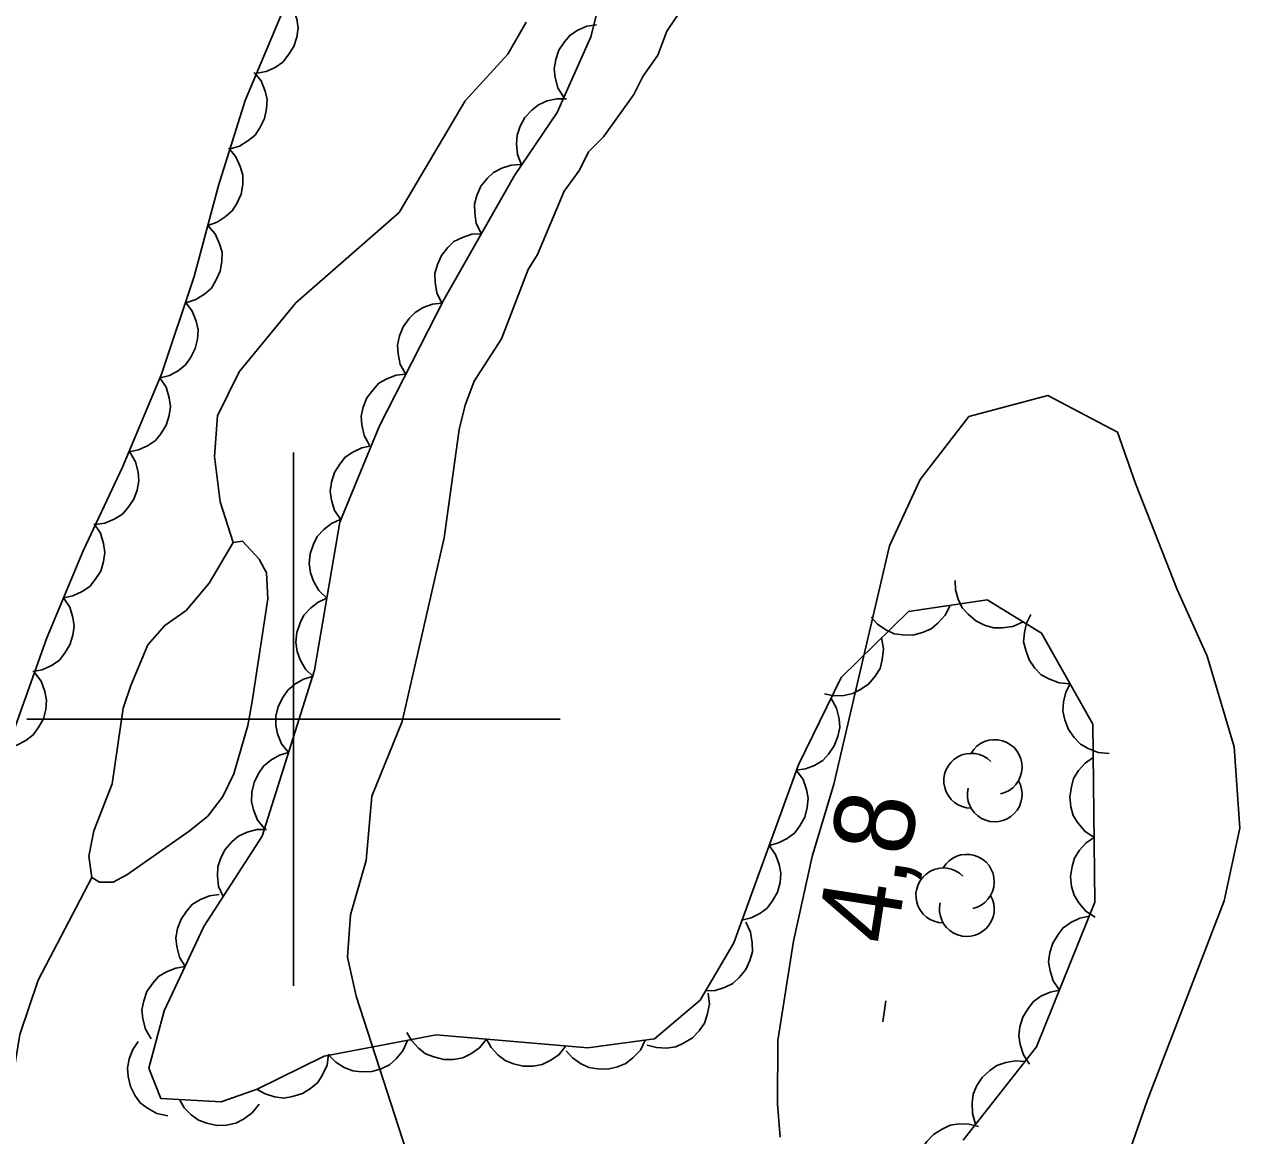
# Model space of a CAD drawing. Extents: x 282461 to 284471, y 5554090 to 5557646.
# Drawn here: x 283989.91 to 284035.47, y 5555384.38 to 5555426.06 of the extents above; entities that cross this region are included whole.
import ezdxf

# ---------------------------------------------------------------- set-up
doc = ezdxf.new("R2010")
doc.units = 0
for name, color, linetype in [('Niveau 1', 7, 'Continuous'), ('Niveau 3', 7, 'Continuous'), ('Niveau 4', 7, 'Continuous'), ('Niveau 44', 7, 'Continuous'), ('Niveau 61', 7, 'Continuous')]:
    doc.layers.add(name, color=color, linetype=linetype)

msp = doc.modelspace()

# ---------------------------------------------------------------- linework, layer by layer
at = {"layer": 'Niveau 1'}
for points in [[(284014.9, 5555427.17), (284013.99, 5555425.81), (284013.65, 5555424.91), (284013.09, 5555424.11), (284012.75, 5555423.43), (284011.62, 5555421.85), (284011.06, 5555421.28), (284010.72, 5555420.6), (284010.15, 5555419.81), (284009.14, 5555417.43), (284008.8, 5555416.87), (284007.79, 5555414.27), (284006.77, 5555412.68), (284006.43, 5555411.78), (284006.21, 5555410.87), (284005.65, 5555406.81), (284004.07, 5555399.91), (284002.93, 5555397.12), (284002.72, 5555394.7), (284002.14, 5555392.67), (284002.02, 5555391.08), (284002.35, 5555389.61), (284004.37, 5555383.36)], [(284030.28, 5555380.75), (284032.01, 5555385.73), (284034.89, 5555393.19), (284035.47, 5555395.91), (284035.26, 5555398.97), (284034.25, 5555402.37), (284033.13, 5555404.87), (284031.56, 5555408.84), (284030.89, 5555410.77), (284028.28, 5555412.14), (284025.32, 5555411.36), (284023.49, 5555408.99), (284022.34, 5555406.51), (284020.25, 5555397.57), (284019.44, 5555394.85), (284018.74, 5555391.68), (284018.15, 5555387.95), (284018.14, 5555385.57), (284018.24, 5555384.32)]]:
    msp.add_lwpolyline(points, dxfattribs=at)
at = {"layer": 'Niveau 3'}
msp.add_line((284022.09, 5555388.65), (284022.21, 5555389.44), dxfattribs=at)
at = {"layer": 'Niveau 4'}
for points in [[(284008.72, 5555426.14), (284008.03, 5555424.95), (284006.43, 5555423.19), (284003.96, 5555419.01), (284000.08, 5555415.62), (283997.96, 5555413.03), (283997.15, 5555411.38), (283997.03, 5555409.85), (283997.25, 5555408.15), (283997.74, 5555406.63)], [(283996.83, 5555405.1), (283995.97, 5555404.08), (283995.17, 5555403.52), (283994.54, 5555402.79), (283993.9, 5555401.26), (283993.61, 5555400.41), (283993.2, 5555397.58), (283992.51, 5555395.82), (283992.33, 5555394.86), (283992.44, 5555394.06), (283992.73, 5555393.89), (283993.24, 5555393.89), (283993.75, 5555394.17), (283996.09, 5555395.8), (283996.78, 5555396.37), (283997.35, 5555397.1), (283997.76, 5555397.95), (283998.28, 5555399.76), (283998.45, 5555400.67), (283999.04, 5555404.52), (283998.99, 5555405.49), (283998.71, 5555406), (283998.09, 5555406.68), (283997.74, 5555406.63), (283996.83, 5555405.1)], [(283992.44, 5555394.06), (283990.43, 5555390.22), (283989.74, 5555388.18), (283989.21, 5555384.94), (283988.41, 5555383.41), (283987.66, 5555382.34), (283986.63, 5555380.64), (283985.59, 5555377.24), (283985.42, 5555372.22), (283984.35, 5555363.72), (283983.43, 5555361.68), (283982.16, 5555359.65), (283980.56, 5555357.95), (283979.07, 5555355.92), (283978.15, 5555353.88)]]:
    msp.add_lwpolyline(points, dxfattribs=at)
at = {"layer": 'Niveau 44'}
for points in [[(284025.1, 5555384.21), (284027.85, 5555387.71), (284030.04, 5555393.14), (284029.96, 5555399.82), (284028.04, 5555403.23), (284026, 5555404.48), (284023.05, 5555404.04), (284020.53, 5555401.56), (284018.93, 5555398.29), (284016.5, 5555391.62), (284015.24, 5555389.47), (284013.53, 5555388.01), (284011.03, 5555387.68), (284005.35, 5555388.16), (284001.15, 5555387.36), (283998.64, 5555386.13), (283997.29, 5555385.65), (283995.02, 5555385.78), (283994.57, 5555386.91), (283995.15, 5555389.06), (283996.64, 5555392.23), (283998.82, 5555395.62), (284000.79, 5555401.84), (284001.73, 5555407.39), (284003.22, 5555411.01), (284005.64, 5555415.76), (284008.28, 5555420.39), (284009.88, 5555422.76), (284011.15, 5555425.59), (284012.42, 5555430.68)], [(283999.77, 5555427), (284000, 5555426.65), (284000.12, 5555426.26), (284000.17, 5555425.93), (284000.12, 5555425.58), (284000.01, 5555425.23), (283999.8, 5555424.91), (283999.6, 5555424.65), (283999.31, 5555424.45), (283998.97, 5555424.3), (283998.62, 5555424.23)], [(283999.58, 5555426.53), (283998.19, 5555423.21), (283997.19, 5555420.02), (283996.27, 5555416.61), (283995.05, 5555412.94), (283993.59, 5555409.45), (283992.11, 5555406.32), (283990.75, 5555403.05), (283989.5, 5555399.54)], [(284010.13, 5555423.32), (284009.91, 5555423.68), (284009.81, 5555424.07), (284009.77, 5555424.4), (284009.83, 5555424.74), (284009.95, 5555425.09), (284010.16, 5555425.41), (284010.37, 5555425.66), (284010.66, 5555425.85), (284011, 5555425.99), (284011.36, 5555426.05)], [(283998.52, 5555424.26), (283998.78, 5555423.94), (283998.93, 5555423.56), (283999.01, 5555423.24), (283998.99, 5555422.89), (283998.91, 5555422.53), (283998.74, 5555422.18), (283998.56, 5555421.91), (283998.29, 5555421.69), (283997.97, 5555421.5), (283997.62, 5555421.4)], [(284008.55, 5555420.79), (284008.4, 5555421.18), (284008.36, 5555421.58), (284008.38, 5555421.91), (284008.49, 5555422.24), (284008.67, 5555422.57), (284008.93, 5555422.84), (284009.18, 5555423.05), (284009.51, 5555423.19), (284009.87, 5555423.27), (284010.23, 5555423.27)], [(283997.57, 5555421.42), (283997.84, 5555421.1), (283998, 5555420.73), (283998.1, 5555420.41), (283998.1, 5555420.06), (283998.03, 5555419.7), (283997.87, 5555419.35), (283997.7, 5555419.07), (283997.44, 5555418.84), (283997.13, 5555418.64), (283996.79, 5555418.52)], [(284007.04, 5555418.21), (284006.85, 5555418.59), (284006.79, 5555418.99), (284006.78, 5555419.32), (284006.87, 5555419.65), (284007.02, 5555419.99), (284007.27, 5555420.29), (284007.5, 5555420.51), (284007.81, 5555420.67), (284008.16, 5555420.78), (284008.52, 5555420.81)], [(283996.79, 5555418.52), (283997.06, 5555418.21), (283997.22, 5555417.83), (283997.32, 5555417.52), (283997.31, 5555417.17), (283997.25, 5555416.8), (283997.09, 5555416.45), (283996.92, 5555416.17), (283996.66, 5555415.94), (283996.34, 5555415.74), (283996, 5555415.63)], [(284005.56, 5555415.61), (284005.37, 5555415.99), (284005.31, 5555416.39), (284005.3, 5555416.72), (284005.39, 5555417.06), (284005.54, 5555417.39), (284005.78, 5555417.69), (284006.01, 5555417.92), (284006.33, 5555418.07), (284006.68, 5555418.19), (284007.04, 5555418.21)], [(283995.95, 5555415.64), (283996.2, 5555415.31), (283996.35, 5555414.93), (283996.42, 5555414.61), (283996.4, 5555414.26), (283996.31, 5555413.9), (283996.13, 5555413.56), (283995.95, 5555413.29), (283995.67, 5555413.07), (283995.35, 5555412.89), (283995, 5555412.8)], [(284004.21, 5555412.94), (284004, 5555413.31), (284003.92, 5555413.71), (284003.89, 5555414.03), (284003.97, 5555414.38), (284004.11, 5555414.72), (284004.33, 5555415.03), (284004.56, 5555415.26), (284004.86, 5555415.44), (284005.21, 5555415.57), (284005.56, 5555415.61)], [(284002.85, 5555410.28), (284002.65, 5555410.64), (284002.56, 5555411.04), (284002.54, 5555411.37), (284002.61, 5555411.71), (284002.75, 5555412.05), (284002.98, 5555412.36), (284003.2, 5555412.6), (284003.5, 5555412.77), (284003.85, 5555412.9), (284004.21, 5555412.94)], [(283994.99, 5555412.8), (283995.22, 5555412.45), (283995.33, 5555412.06), (283995.38, 5555411.73), (283995.34, 5555411.39), (283995.22, 5555411.03), (283995.02, 5555410.71), (283994.82, 5555410.45), (283994.52, 5555410.26), (283994.19, 5555410.1), (283993.83, 5555410.03)], [(284001.77, 5555407.49), (284001.54, 5555407.83), (284001.42, 5555408.22), (284001.37, 5555408.55), (284001.42, 5555408.89), (284001.53, 5555409.25), (284001.73, 5555409.57), (284001.93, 5555409.83), (284002.22, 5555410.02), (284002.56, 5555410.18), (284002.91, 5555410.25)], [(283993.86, 5555410.02), (283994.07, 5555409.66), (283994.17, 5555409.27), (283994.2, 5555408.94), (283994.14, 5555408.59), (283994.01, 5555408.25), (283993.79, 5555407.93), (283993.58, 5555407.69), (283993.28, 5555407.5), (283992.93, 5555407.36), (283992.58, 5555407.31)], [(284001.25, 5555404.54), (284000.95, 5555404.83), (284000.75, 5555405.18), (284000.63, 5555405.49), (284000.59, 5555405.84), (284000.62, 5555406.21), (284000.75, 5555406.57), (284000.89, 5555406.86), (284001.13, 5555407.12), (284001.42, 5555407.34), (284001.75, 5555407.49)], [(283992.53, 5555407.33), (283992.76, 5555406.98), (283992.87, 5555406.59), (283992.93, 5555406.26), (283992.88, 5555405.92), (283992.77, 5555405.56), (283992.56, 5555405.24), (283992.36, 5555404.98), (283992.07, 5555404.79), (283991.73, 5555404.63), (283991.38, 5555404.56)], [(284027.35, 5555403.65), (284026.97, 5555403.48), (284026.57, 5555403.43), (284026.24, 5555403.43), (284025.9, 5555403.53), (284025.58, 5555403.69), (284025.29, 5555403.94), (284025.07, 5555404.18), (284024.92, 5555404.5), (284024.82, 5555404.86), (284024.8, 5555405.21)], [(283991.38, 5555404.56), (283991.61, 5555404.21), (283991.72, 5555403.82), (283991.77, 5555403.49), (283991.73, 5555403.15), (283991.61, 5555402.79), (283991.41, 5555402.47), (283991.21, 5555402.21), (283990.92, 5555402.02), (283990.58, 5555401.86), (283990.23, 5555401.79)], [(284000.75, 5555401.59), (284000.45, 5555401.88), (284000.25, 5555402.23), (284000.13, 5555402.54), (284000.09, 5555402.89), (284000.12, 5555403.26), (284000.25, 5555403.62), (284000.39, 5555403.91), (284000.63, 5555404.17), (284000.92, 5555404.39), (284001.25, 5555404.54)], [(284024.61, 5555404.27), (284024.43, 5555403.9), (284024.15, 5555403.6), (284023.9, 5555403.39), (284023.58, 5555403.25), (284023.22, 5555403.16), (284022.84, 5555403.17), (284022.52, 5555403.21), (284022.2, 5555403.36), (284021.89, 5555403.57), (284021.65, 5555403.83)], [(284029.11, 5555401.33), (284028.7, 5555401.36), (284028.32, 5555401.51), (284028.03, 5555401.67), (284027.79, 5555401.92), (284027.58, 5555402.23), (284027.45, 5555402.59), (284027.37, 5555402.9), (284027.4, 5555403.25), (284027.48, 5555403.61), (284027.64, 5555403.93)], [(284022.04, 5555403.05), (284022.12, 5555402.64), (284022.07, 5555402.23), (284021.99, 5555401.91), (284021.81, 5555401.61), (284021.57, 5555401.33), (284021.26, 5555401.11), (284020.97, 5555400.96), (284020.63, 5555400.89), (284020.26, 5555400.88), (284019.91, 5555400.95)], [(283990.29, 5555401.76), (283990.54, 5555401.43), (283990.67, 5555401.04), (283990.74, 5555400.72), (283990.71, 5555400.37), (283990.62, 5555400.01), (283990.43, 5555399.68), (283990.24, 5555399.41), (283989.96, 5555399.2), (283989.63, 5555399.03), (283989.29, 5555398.94)], [(283999.81, 5555398.75), (283999.55, 5555399.08), (283999.4, 5555399.45), (283999.33, 5555399.77), (283999.34, 5555400.12), (283999.42, 5555400.48), (283999.6, 5555400.82), (283999.78, 5555401.09), (284000.05, 5555401.32), (284000.37, 5555401.5), (284000.71, 5555401.6)], [(284030.58, 5555398.72), (284030.16, 5555398.75), (284029.79, 5555398.9), (284029.5, 5555399.06), (284029.26, 5555399.32), (284029.05, 5555399.62), (284028.92, 5555399.98), (284028.84, 5555400.3), (284028.87, 5555400.65), (284028.95, 5555401.01), (284029.11, 5555401.33)], [(284020.15, 5555400.78), (284020.35, 5555400.42), (284020.45, 5555400.02), (284020.48, 5555399.69), (284020.41, 5555399.35), (284020.27, 5555399), (284020.05, 5555398.69), (284019.84, 5555398.45), (284019.53, 5555398.27), (284019.19, 5555398.14), (284018.83, 5555398.09)], [(283998.91, 5555395.9), (283998.65, 5555396.22), (283998.5, 5555396.6), (283998.42, 5555396.92), (283998.44, 5555397.27), (283998.52, 5555397.63), (283998.69, 5555397.97), (283998.87, 5555398.24), (283999.15, 5555398.46), (283999.47, 5555398.65), (283999.81, 5555398.75)], [(284030.01, 5555395.57), (284029.66, 5555395.8), (284029.4, 5555396.11), (284029.23, 5555396.39), (284029.14, 5555396.72), (284029.1, 5555397.09), (284029.16, 5555397.47), (284029.24, 5555397.78), (284029.43, 5555398.08), (284029.68, 5555398.35), (284029.98, 5555398.56)], [(284018.85, 5555398.08), (284019.1, 5555397.74), (284019.23, 5555397.36), (284019.29, 5555397.04), (284019.26, 5555396.69), (284019.17, 5555396.33), (284018.98, 5555396), (284018.79, 5555395.74), (284018.51, 5555395.53), (284018.18, 5555395.36), (284017.83, 5555395.27)], [(283997.36, 5555393.35), (283997.19, 5555393.73), (283997.15, 5555394.13), (283997.16, 5555394.46), (283997.27, 5555394.8), (283997.44, 5555395.12), (283997.7, 5555395.41), (283997.94, 5555395.62), (283998.26, 5555395.76), (283998.62, 5555395.86), (283998.98, 5555395.86)], [(284030.05, 5555392.58), (284029.7, 5555392.8), (284029.44, 5555393.12), (284029.27, 5555393.4), (284029.17, 5555393.73), (284029.13, 5555394.1), (284029.19, 5555394.48), (284029.28, 5555394.79), (284029.47, 5555395.09), (284029.72, 5555395.36), (284030.01, 5555395.57)], [(284017.83, 5555395.27), (284018.07, 5555394.93), (284018.21, 5555394.55), (284018.27, 5555394.23), (284018.24, 5555393.88), (284018.14, 5555393.52), (284017.95, 5555393.19), (284017.76, 5555392.92), (284017.48, 5555392.72), (284017.15, 5555392.55), (284016.81, 5555392.46)], [(283995.93, 5555390.73), (283995.72, 5555391.08), (283995.62, 5555391.48), (283995.59, 5555391.8), (283995.65, 5555392.15), (283995.78, 5555392.5), (283996, 5555392.81), (283996.21, 5555393.06), (283996.51, 5555393.24), (283996.85, 5555393.38), (283997.21, 5555393.43)], [(284016.95, 5555392.39), (284017.13, 5555392.01), (284017.19, 5555391.61), (284017.2, 5555391.28), (284017.1, 5555390.95), (284016.95, 5555390.61), (284016.7, 5555390.32), (284016.47, 5555390.09), (284016.15, 5555389.94), (284015.8, 5555389.83), (284015.44, 5555389.81)], [(284028.71, 5555389.84), (284028.48, 5555390.19), (284028.36, 5555390.57), (284028.3, 5555390.9), (284028.35, 5555391.25), (284028.46, 5555391.6), (284028.66, 5555391.93), (284028.85, 5555392.18), (284029.14, 5555392.38), (284029.48, 5555392.54), (284029.83, 5555392.62)], [(283994.66, 5555388.02), (283994.45, 5555388.38), (283994.35, 5555388.77), (283994.31, 5555389.1), (283994.38, 5555389.44), (283994.5, 5555389.79), (283994.72, 5555390.1), (283994.94, 5555390.35), (283995.24, 5555390.53), (283995.58, 5555390.67), (283995.93, 5555390.73)], [(284015.54, 5555389.73), (284015.59, 5555389.31), (284015.51, 5555388.91), (284015.41, 5555388.6), (284015.21, 5555388.31), (284014.95, 5555388.05), (284014.62, 5555387.85), (284014.33, 5555387.72), (284013.98, 5555387.67), (284013.61, 5555387.69), (284013.26, 5555387.78)], [(284027.59, 5555387.07), (284027.36, 5555387.41), (284027.24, 5555387.8), (284027.19, 5555388.13), (284027.23, 5555388.47), (284027.34, 5555388.83), (284027.54, 5555389.15), (284027.74, 5555389.41), (284028.02, 5555389.61), (284028.36, 5555389.77), (284028.71, 5555389.84)], [(284007.23, 5555388), (284006.97, 5555387.68), (284006.64, 5555387.45), (284006.34, 5555387.3), (284006, 5555387.24), (284005.63, 5555387.24), (284005.26, 5555387.34), (284004.95, 5555387.45), (284004.68, 5555387.67), (284004.43, 5555387.94), (284004.25, 5555388.25)], [(283995.28, 5555385.13), (283994.87, 5555385.22), (283994.52, 5555385.42), (283994.25, 5555385.62), (283994.05, 5555385.9), (283993.88, 5555386.23), (283993.8, 5555386.6), (283993.77, 5555386.92), (283993.84, 5555387.27), (283993.97, 5555387.61), (283994.17, 5555387.91)], [(284004.27, 5555387.95), (284004.1, 5555387.57), (284003.84, 5555387.26), (284003.6, 5555387.04), (284003.28, 5555386.89), (284002.93, 5555386.79), (284002.54, 5555386.78), (284002.22, 5555386.81), (284001.9, 5555386.94), (284001.58, 5555387.14), (284001.33, 5555387.39)], [(284010.21, 5555387.75), (284009.95, 5555387.42), (284009.62, 5555387.2), (284009.32, 5555387.05), (284008.98, 5555386.99), (284008.61, 5555386.99), (284008.24, 5555387.08), (284007.93, 5555387.2), (284007.66, 5555387.41), (284007.41, 5555387.69), (284007.23, 5555388)], [(284013.18, 5555387.96), (284013, 5555387.59), (284012.72, 5555387.3), (284012.46, 5555387.09), (284012.14, 5555386.96), (284011.78, 5555386.88), (284011.4, 5555386.89), (284011.07, 5555386.94), (284010.76, 5555387.09), (284010.46, 5555387.3), (284010.22, 5555387.57)], [(284001.31, 5555387.44), (284001.26, 5555387.03), (284001.08, 5555386.66), (284000.91, 5555386.38), (284000.64, 5555386.15), (284000.33, 5555385.96), (283999.96, 5555385.85), (283999.64, 5555385.79), (283999.29, 5555385.84), (283998.94, 5555385.95), (283998.63, 5555386.12)], [(284025.57, 5555384.81), (284025.45, 5555385.21), (284025.44, 5555385.61), (284025.48, 5555385.94), (284025.62, 5555386.26), (284025.82, 5555386.57), (284026.1, 5555386.83), (284026.37, 5555387.02), (284026.7, 5555387.13), (284027.06, 5555387.19), (284027.42, 5555387.17)], [(283998.71, 5555385.57), (283998.45, 5555385.24), (283998.12, 5555385), (283997.83, 5555384.85), (283997.49, 5555384.78), (283997.12, 5555384.76), (283996.75, 5555384.85), (283996.44, 5555384.96), (283996.16, 5555385.17), (283995.9, 5555385.43), (283995.72, 5555385.74)], [(284023.43, 5555382.74), (284023.37, 5555383.16), (284023.44, 5555383.56), (284023.54, 5555383.87), (284023.74, 5555384.16), (284023.99, 5555384.43), (284024.32, 5555384.63), (284024.61, 5555384.77), (284024.96, 5555384.82), (284025.33, 5555384.81), (284025.68, 5555384.72)]]:
    msp.add_lwpolyline(points, dxfattribs=at)
for centre, start, end in [((284026.287, 5555398.208), 282.2692, 149.7263), ((284025.404, 5555397.695), 44.1154, 269.804), ((284026.287, 5555397.181), 166.9369, 29.6212), ((284025.241, 5555393.908), 282.2692, 149.7263), ((284024.358, 5555393.395), 44.1154, 269.804), ((284025.241, 5555392.881), 166.9369, 29.6212)]:
    msp.add_arc(centre, 1.027, start, end, dxfattribs=at)
at = {"layer": 'Niveau 61'}
for points in [[(284000, 5555390), (284000, 5555410)], [(283990, 5555400), (284010, 5555400)]]:
    msp.add_lwpolyline(points, dxfattribs=at)

# ---------------------------------------------------------------- texts
at = {"layer": 'Niveau 3'}
msp.add_text('4,8  ', height=3, rotation=81.0957, dxfattribs=at).set_placement((284022.57, 5555391.49))

doc.saveas('drawing.dxf')
